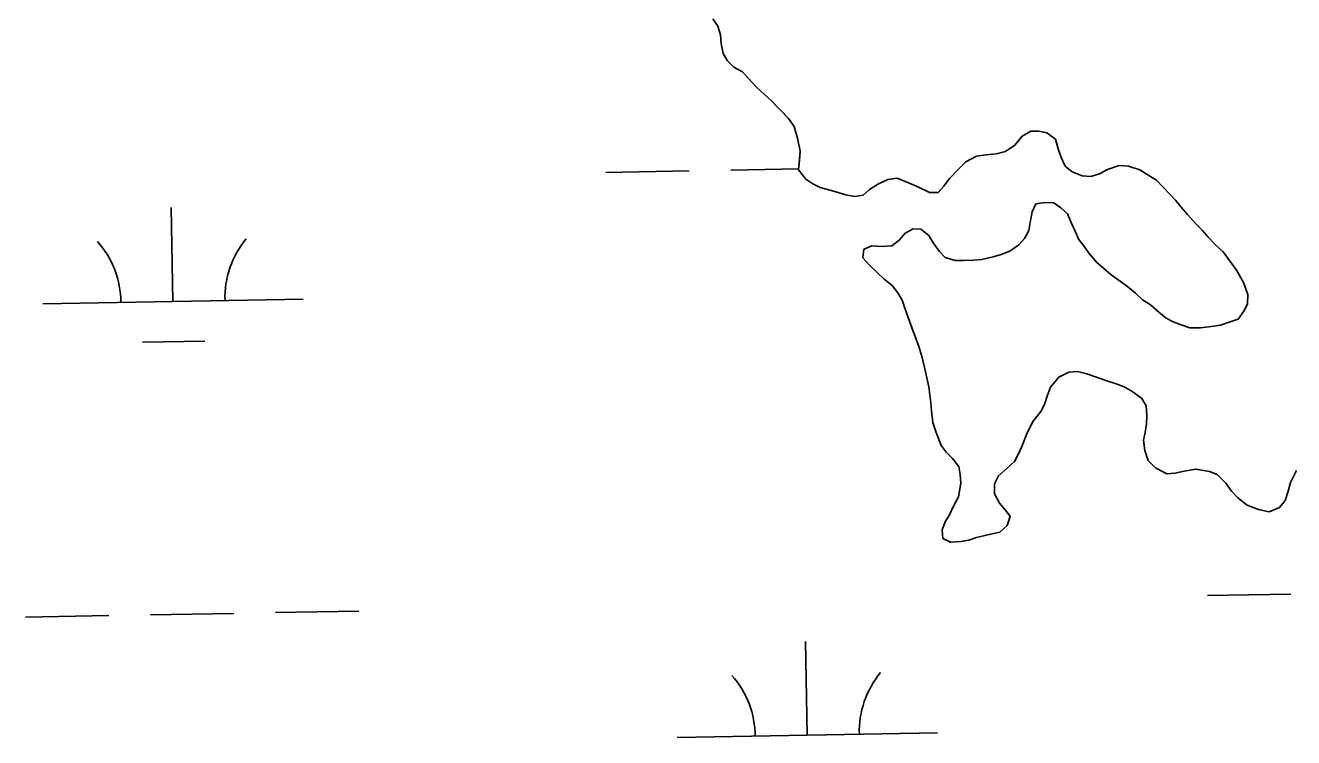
# Model space of a CAD drawing. Extents: x 3925854 to 3964121, y 224593 to 250589.
# Drawn here: x 3938576.8 to 3939063.7, y 237203.6 to 237476.8 of the extents above; entities that cross this region are included whole.
import ezdxf

# ---------------------------------------------------------------- set-up
doc = ezdxf.new("R2010")
doc.units = 0
doc.layers.add('V-TOPO-SHOR', color=7, linetype='Continuous')
doc.layers.add('V-WETL-SWMP', color=7, linetype='Continuous')

msp = doc.modelspace()

# ---------------------------------------------------------------- linework, layer by layer
at = {"layer": 'V-TOPO-SHOR'}
for points in [[(3938915.897, 237416.443), (3938911.496, 237418.161), (3938907.895, 237417.655), (3938904.281, 237416.043), (3938900.934, 237413.876), (3938898.419, 237411.699), (3938895.095, 237411.189), (3938891.786, 237411.787), (3938887.932, 237412.945), (3938881.874, 237414.683), (3938879.127, 237416.101), (3938876.385, 237417.796), (3938873.669, 237421.425), (3938873.993, 237425.016), (3938874.316, 237428.604), (3938873.278, 237433.595), (3938871.953, 237438.035), (3938869.784, 237441.105), (3938867.601, 237443.343), (3938865.42, 237445.584), (3938863.239, 237447.824), (3938860.509, 237450.349), (3938857.504, 237453.153), (3938854.232, 237456.514), (3938852.055, 237459.031), (3938848.759, 237460.733), (3938846.306, 237463.254), (3938844.684, 237466.039), (3938843.906, 237469.92), (3938843.672, 237473.24), (3938842.611, 237476.57), (3938840.713, 237479.359)], [(3938900.828, 237384.852), (3938898.376, 237387.65), (3938898.698, 237390.963), (3938901.756, 237392.305), (3938905.62, 237391.977), (3938909.495, 237392.202), (3938912.286, 237394.375), (3938914.533, 237397.112), (3938917.597, 237398.729), (3938920.636, 237398.688), (3938923.645, 237396.161), (3938925.267, 237393.376), (3938927.71, 237390.025), (3938929.891, 237387.785), (3938933.745, 237386.628), (3938936.787, 237386.589), (3938940.936, 237386.808), (3938943.979, 237387.046), (3938948.415, 237388.092), (3938951.467, 237388.881), (3938954.803, 237390.22), (3938958.151, 237392.663), (3938960.396, 237395.121), (3938962.094, 237398.14), (3938962.698, 237402), (3938963.294, 237405.31), (3938964.717, 237408.333), (3938968.318, 237408.836), (3938971.633, 237408.793), (3938974.371, 237406.821), (3938976.829, 237404.579), (3938978.171, 237401.519), (3938979.782, 237397.904), (3938981.124, 237394.846), (3938983.024, 237392.334), (3938985.195, 237389.264), (3938988.191, 237385.907), (3938990.651, 237383.662), (3938993.657, 237381.135), (3938996.396, 237379.163), (3938999.955, 237376.627), (3939002.964, 237374.1), (3939005.694, 237371.577), (3939008.708, 237369.603), (3939011.987, 237366.795), (3939014.721, 237364.546), (3939017.468, 237363.127), (3939020.492, 237361.982), (3939023.796, 237360.831), (3939027.941, 237360.778), (3939032.094, 237361.276), (3939035.695, 237361.779), (3939039.305, 237363.115), (3939042.361, 237364.18), (3939044.612, 237367.19), (3939046.031, 237369.937), (3939046.078, 237373.529), (3939044.483, 237378.249), (3939041.779, 237382.984), (3939039.064, 237386.613), (3939036.62, 237389.964), (3939033.616, 237392.768), (3939030.89, 237395.567), (3939028.711, 237398.084), (3939026.258, 237400.605), (3939022.989, 237404.243), (3939020.537, 237407.038), (3939018.365, 237409.832), (3939015.909, 237412.353), (3939013.455, 237414.874), (3939011, 237417.393), (3939007.436, 237419.652), (3939004.694, 237421.348), (3939000.291, 237422.787), (3938996.703, 237423.111), (3938992.259, 237421.511), (3938989.197, 237419.893), (3938985.865, 237418.833), (3938982.551, 237419.152), (3938978.701, 237420.586), (3938975.967, 237422.832), (3938974.623, 237425.892), (3938973.29, 237429.503), (3938972.231, 237433.111), (3938968.948, 237435.643), (3938965.915, 237436.234), (3938962.876, 237436.275), (3938959.534, 237434.385), (3938956.722, 237430.83), (3938953.097, 237428.389), (3938949.492, 237427.606), (3938945.615, 237427.107), (3938942.015, 237426.601), (3938937.839, 237424.444), (3938935.04, 237421.718), (3938931.396, 237417.897), (3938929.424, 237415.158), (3938927.179, 237412.701), (3938923.864, 237412.744), (3938919.194, 237415.017), (3938915.897, 237416.443)], [(3939064.809, 237306.109), (3939062.538, 237301.439), (3939061.663, 237298.134), (3939060.51, 237294.556), (3939058.264, 237291.822), (3939054.372, 237290.214), (3939050.238, 237291.099), (3939045.836, 237292.815), (3939042.279, 237295.627), (3939039.826, 237298.146), (3939037.655, 237301.218), (3939034.384, 237304.577), (3939031.357, 237305.724), (3939026.116, 237306.623), (3939021.684, 237305.851), (3939018.08, 237305.07), (3939015.037, 237304.835), (3939010.644, 237307.104), (3939007.916, 237309.904), (3939006.587, 237313.791), (3939006.085, 237317.668), (3939006.677, 237320.701), (3939007.275, 237324.01), (3939007.314, 237327.049), (3939007.088, 237330.922), (3939005.468, 237333.71), (3939001.634, 237336.523), (3938998.618, 237338.223), (3938995.591, 237339.368), (3938992.013, 237340.521), (3938987.61, 237341.963), (3938984.306, 237343.112), (3938980.726, 237343.988), (3938977.405, 237343.757), (3938973.509, 237341.873), (3938970.419, 237338.043), (3938969.274, 237335.018), (3938968.121, 237331.44), (3938966.702, 237328.694), (3938963.609, 237324.864), (3938961.338, 237320.197), (3938959.335, 237315.247), (3938957.914, 237312.226), (3938956.494, 237309.48), (3938953.699, 237307.028), (3938950.342, 237304.034), (3938948.919, 237301.011), (3938948.868, 237297.142), (3938950.756, 237293.524), (3938952.933, 237291.007), (3938954.836, 237288.494), (3938953.683, 237284.916), (3938950.885, 237282.464), (3938947.281, 237281.682), (3938942.011, 237280.371), (3938938.957, 237279.304), (3938935.91, 237278.792), (3938932.035, 237278.567), (3938929.014, 237279.99), (3938928.783, 237283.31), (3938929.928, 237286.335), (3938931.624, 237289.077), (3938933.045, 237292.098), (3938935.031, 237295.942), (3938935.931, 237301.183), (3938935.697, 237304.503), (3938935.185, 237307.55), (3938932.738, 237310.624), (3938930.282, 237313.146), (3938928.382, 237315.658), (3938926.514, 237320.658), (3938925.183, 237324.547), (3938924.687, 237328.975), (3938924.451, 237332.02), (3938923.704, 237338.111), (3938922.399, 237343.933), (3938921.091, 237349.477), (3938919.764, 237353.643), (3938918.432, 237357.53), (3938917.095, 237360.866), (3938915.764, 237364.753), (3938914.431, 237368.364), (3938913.364, 237371.419), (3938911.744, 237374.205), (3938909.569, 237376.998), (3938906.56, 237379.525), (3938903.83, 237382.048), (3938900.828, 237384.852)]]:
    msp.add_lwpolyline(points, dxfattribs=at)
at = {"layer": 'V-WETL-SWMP'}
for p, q in [((3938842.611, 237476.57), (3938840.713, 237479.36)), ((3938843.673, 237473.239), (3938842.611, 237476.57)), ((3938843.905, 237469.919), (3938843.673, 237473.239)), ((3938844.683, 237466.038), (3938843.905, 237469.919)), ((3938846.305, 237463.253), (3938844.683, 237466.038)), ((3938848.759, 237460.732), (3938846.305, 237463.253)), ((3938852.054, 237459.03), (3938848.759, 237460.732)), ((3938854.232, 237456.513), (3938852.054, 237459.03)), ((3938857.504, 237453.153), (3938854.232, 237456.513)), ((3938860.508, 237450.349), (3938857.504, 237453.153)), ((3938863.239, 237447.825), (3938860.508, 237450.349)), ((3938869.784, 237441.104), (3938863.239, 237447.825)), ((3938871.954, 237438.034), (3938869.784, 237441.104)), ((3938873.278, 237433.594), (3938871.954, 237438.034)), ((3938962.876, 237436.276), (3938959.534, 237434.385)), ((3938965.916, 237436.235), (3938962.876, 237436.276)), ((3938968.949, 237435.642), (3938965.916, 237436.235)), ((3938972.232, 237433.111), (3938968.949, 237435.642)), ((3938874.317, 237428.604), (3938873.278, 237433.594)), ((3938956.722, 237430.829), (3938953.096, 237428.389)), ((3938959.534, 237434.385), (3938956.722, 237430.829)), ((3938973.29, 237429.503), (3938972.232, 237433.111)), ((3938873.669, 237421.426), (3938874.317, 237428.604)), ((3938942.015, 237426.601), (3938937.84, 237424.445)), ((3938945.616, 237427.106), (3938942.015, 237426.601)), ((3938949.492, 237427.607), (3938945.616, 237427.106)), ((3938953.096, 237428.389), (3938949.492, 237427.607)), ((3938974.624, 237425.892), (3938973.29, 237429.503)), ((3938975.966, 237422.833), (3938974.624, 237425.892)), ((3938799.629, 237420.392), (3938831.623, 237420.974)), ((3938847.621, 237421.265), (3938873.697, 237421.739)), ((3938876.385, 237417.796), (3938873.669, 237421.426)), ((3938935.04, 237421.718), (3938931.396, 237417.896)), ((3938937.84, 237424.445), (3938935.04, 237421.718)), ((3938978.701, 237420.586), (3938975.966, 237422.833)), ((3938982.552, 237419.153), (3938978.701, 237420.586)), ((3938992.258, 237421.512), (3938989.196, 237419.894)), ((3938996.702, 237423.111), (3938992.258, 237421.512)), ((3939000.291, 237422.787), (3938996.702, 237423.111)), ((3939004.695, 237421.347), (3939000.291, 237422.787)), ((3939007.437, 237419.652), (3939004.695, 237421.347)), ((3938879.127, 237416.101), (3938876.385, 237417.796)), ((3938881.873, 237414.683), (3938879.127, 237416.101)), ((3938904.281, 237416.044), (3938900.935, 237413.877)), ((3938907.896, 237417.655), (3938904.281, 237416.044)), ((3938911.496, 237418.16), (3938907.896, 237417.655)), ((3938915.897, 237416.443), (3938911.496, 237418.16)), ((3938919.195, 237415.017), (3938915.897, 237416.443)), ((3938931.396, 237417.896), (3938929.424, 237415.158)), ((3938985.864, 237418.832), (3938982.552, 237419.153)), ((3938989.196, 237419.894), (3938985.864, 237418.832)), ((3939011, 237417.393), (3939007.437, 237419.652)), ((3939018.364, 237409.832), (3939011, 237417.393)), ((3938887.931, 237412.944), (3938881.873, 237414.683)), ((3938891.786, 237411.787), (3938887.931, 237412.944)), ((3938895.095, 237411.19), (3938891.786, 237411.787)), ((3938898.419, 237411.699), (3938895.095, 237411.19)), ((3938900.935, 237413.877), (3938898.419, 237411.699)), ((3938923.864, 237412.744), (3938919.195, 237415.017)), ((3938927.18, 237412.7), (3938923.864, 237412.744)), ((3938929.424, 237415.158), (3938927.18, 237412.7)), ((3938633.436, 237370.933), (3938632.782, 237406.927)), ((3938963.294, 237405.31), (3938964.717, 237408.332)), ((3938964.717, 237408.332), (3938968.317, 237408.837)), ((3938968.317, 237408.837), (3938971.633, 237408.793)), ((3938971.633, 237408.793), (3938974.372, 237406.822)), ((3938974.372, 237406.822), (3938976.83, 237404.578)), ((3939020.538, 237407.039), (3939018.364, 237409.832)), ((3939022.989, 237404.242), (3939020.538, 237407.039)), ((3938962.094, 237398.139), (3938962.698, 237402.001)), ((3938962.698, 237402.001), (3938963.294, 237405.31)), ((3938976.83, 237404.578), (3938978.171, 237401.519)), ((3938978.171, 237401.519), (3938979.782, 237397.904)), ((3939026.258, 237400.605), (3939022.989, 237404.242)), ((3938912.287, 237394.376), (3938914.534, 237397.111)), ((3938914.534, 237397.111), (3938917.597, 237398.729)), ((3938917.597, 237398.729), (3938920.637, 237398.689)), ((3938920.637, 237398.689), (3938923.644, 237396.161)), ((3938923.644, 237396.161), (3938925.266, 237393.375)), ((3938960.395, 237395.121), (3938962.094, 237398.139)), ((3938979.782, 237397.904), (3938981.123, 237394.846)), ((3939028.712, 237398.085), (3939026.258, 237400.605)), ((3939030.89, 237395.568), (3939028.712, 237398.085)), ((3938898.697, 237390.963), (3938901.755, 237392.305)), ((3938901.755, 237392.305), (3938905.621, 237391.977)), ((3938905.621, 237391.977), (3938909.494, 237392.202)), ((3938909.494, 237392.202), (3938912.287, 237394.376)), ((3938925.266, 237393.375), (3938927.709, 237390.026)), ((3938954.802, 237390.219), (3938958.151, 237392.663)), ((3938958.151, 237392.663), (3938960.395, 237395.121)), ((3938981.123, 237394.846), (3938983.025, 237392.333)), ((3938983.025, 237392.333), (3938985.196, 237389.263)), ((3939033.617, 237392.768), (3939030.89, 237395.568)), ((3939036.621, 237389.964), (3939033.617, 237392.768)), ((3938898.376, 237387.65), (3938898.697, 237390.963)), ((3938900.827, 237384.853), (3938898.376, 237387.65)), ((3938927.709, 237390.026), (3938929.891, 237387.785)), ((3938929.891, 237387.785), (3938933.745, 237386.628)), ((3938933.745, 237386.628), (3938936.786, 237386.588)), ((3938936.786, 237386.588), (3938940.935, 237386.809)), ((3938940.935, 237386.809), (3938943.979, 237387.046)), ((3938943.979, 237387.046), (3938948.415, 237388.092)), ((3938948.415, 237388.092), (3938951.467, 237388.881)), ((3938951.467, 237388.881), (3938954.802, 237390.219)), ((3938985.196, 237389.263), (3938988.192, 237385.906)), ((3939039.064, 237386.614), (3939036.621, 237389.964)), ((3939041.78, 237382.984), (3939039.064, 237386.614)), ((3938903.83, 237382.049), (3938900.827, 237384.853)), ((3938906.561, 237379.525), (3938903.83, 237382.049)), ((3938988.192, 237385.906), (3938990.65, 237383.662)), ((3938990.65, 237383.662), (3938993.657, 237381.135)), ((3939044.482, 237378.249), (3939041.78, 237382.984)), ((3938909.568, 237376.998), (3938906.561, 237379.525)), ((3938911.743, 237374.204), (3938909.568, 237376.998)), ((3938993.657, 237381.135), (3938996.395, 237379.163)), ((3938996.395, 237379.163), (3938999.955, 237376.628)), ((3938999.955, 237376.628), (3939002.963, 237374.101)), ((3939046.078, 237373.529), (3939044.482, 237378.249)), ((3938583.445, 237370.024), (3938683.428, 237371.842)), ((3938913.364, 237371.419), (3938911.743, 237374.204)), ((3939002.963, 237374.101), (3939005.693, 237371.577)), ((3939046.03, 237369.936), (3939046.078, 237373.529)), ((3938914.43, 237368.364), (3938913.364, 237371.419)), ((3938915.764, 237364.753), (3938914.43, 237368.364)), ((3939005.693, 237371.577), (3939008.708, 237369.602)), ((3939008.708, 237369.602), (3939011.988, 237366.794)), ((3939042.36, 237364.18), (3939044.612, 237367.19)), ((3939044.612, 237367.19), (3939046.03, 237369.936)), ((3938917.095, 237360.865), (3938915.764, 237364.753)), ((3939011.988, 237366.794), (3939014.722, 237364.546)), ((3939014.722, 237364.546), (3939017.468, 237363.128)), ((3939017.468, 237363.128), (3939020.493, 237361.982)), ((3939035.694, 237361.78), (3939039.305, 237363.114)), ((3939039.305, 237363.114), (3939042.36, 237364.18)), ((3938918.432, 237357.53), (3938917.095, 237360.865)), ((3938919.763, 237353.642), (3938918.432, 237357.53)), ((3939020.493, 237361.982), (3939023.795, 237360.832)), ((3939023.795, 237360.832), (3939027.941, 237360.777)), ((3939027.941, 237360.777), (3939032.094, 237361.275)), ((3939032.094, 237361.275), (3939035.694, 237361.78)), ((3938621.719, 237355.286), (3938645.715, 237355.723)), ((3938921.09, 237349.478), (3938919.763, 237353.642)), ((3938922.399, 237343.933), (3938921.09, 237349.478)), ((3938923.703, 237338.11), (3938922.399, 237343.933)), ((3938977.405, 237343.756), (3938973.51, 237341.873)), ((3938980.726, 237343.988), (3938977.405, 237343.756)), ((3938984.307, 237343.112), (3938980.726, 237343.988)), ((3938987.609, 237341.962), (3938984.307, 237343.112)), ((3938924.452, 237332.019), (3938923.703, 237338.11)), ((3938970.419, 237338.044), (3938969.273, 237335.018)), ((3938973.51, 237341.873), (3938970.419, 237338.044)), ((3938992.013, 237340.522), (3938987.609, 237341.962)), ((3938995.591, 237339.368), (3938992.013, 237340.522)), ((3938998.617, 237338.223), (3938995.591, 237339.368)), ((3939001.635, 237336.524), (3938998.617, 237338.223)), ((3938969.273, 237335.018), (3938968.12, 237331.44)), ((3939005.468, 237333.709), (3939001.635, 237336.524)), ((3939007.089, 237330.923), (3939005.468, 237333.709)), ((3938924.688, 237328.975), (3938924.452, 237332.019)), ((3938925.182, 237324.546), (3938924.688, 237328.975)), ((3938966.701, 237328.694), (3938963.61, 237324.865)), ((3938968.12, 237331.44), (3938966.701, 237328.694)), ((3939007.314, 237327.05), (3939007.089, 237330.923)), ((3938926.513, 237320.658), (3938925.182, 237324.546)), ((3938963.61, 237324.865), (3938961.337, 237320.196)), ((3939006.677, 237320.701), (3939007.274, 237324.01)), ((3939007.274, 237324.01), (3939007.314, 237327.05)), ((3938928.381, 237315.658), (3938926.513, 237320.658)), ((3938961.337, 237320.196), (3938959.336, 237315.247)), ((3939006.084, 237317.668), (3939006.677, 237320.701)), ((3938930.283, 237313.145), (3938928.381, 237315.658)), ((3938959.336, 237315.247), (3938957.914, 237312.225)), ((3939006.586, 237313.791), (3939006.084, 237317.668)), ((3939007.916, 237309.904), (3939006.586, 237313.791)), ((3938932.738, 237310.624), (3938930.283, 237313.145)), ((3938935.185, 237307.551), (3938932.738, 237310.624)), ((3938956.495, 237309.48), (3938953.698, 237307.029)), ((3938957.914, 237312.225), (3938956.495, 237309.48)), ((3939010.643, 237307.103), (3939007.916, 237309.904)), ((3938935.697, 237304.503), (3938935.185, 237307.551)), ((3938935.93, 237301.183), (3938935.697, 237304.503)), ((3938950.342, 237304.033), (3938948.919, 237301.011)), ((3938953.698, 237307.029), (3938950.342, 237304.033)), ((3939015.036, 237304.834), (3939010.643, 237307.103)), ((3939018.08, 237305.07), (3939015.036, 237304.834)), ((3939021.684, 237305.851), (3939018.08, 237305.07)), ((3939026.117, 237306.622), (3939021.684, 237305.851)), ((3939031.357, 237305.723), (3939026.117, 237306.622)), ((3939034.383, 237304.577), (3939031.357, 237305.723)), ((3939037.655, 237301.217), (3939034.383, 237304.577)), ((3939064.81, 237306.109), (3939062.537, 237301.439)), ((3938935.031, 237295.943), (3938935.93, 237301.183)), ((3938948.919, 237301.011), (3938948.868, 237297.142)), ((3939039.826, 237298.147), (3939037.655, 237301.217)), ((3939062.537, 237301.439), (3939061.664, 237298.134)), ((3938933.045, 237292.099), (3938935.031, 237295.943)), ((3938948.868, 237297.142), (3938950.755, 237293.523)), ((3939042.28, 237295.627), (3939039.826, 237298.147)), ((3939045.837, 237292.815), (3939042.28, 237295.627)), ((3939060.511, 237294.556), (3939058.263, 237291.821)), ((3939061.664, 237298.134), (3939060.511, 237294.556)), ((3938929.928, 237286.336), (3938931.623, 237289.078)), ((3938931.623, 237289.078), (3938933.045, 237292.099)), ((3938950.755, 237293.523), (3938952.933, 237291.006)), ((3938952.933, 237291.006), (3938954.835, 237288.493)), ((3939050.237, 237291.098), (3939045.837, 237292.815)), ((3939054.372, 237290.214), (3939050.237, 237291.098)), ((3939058.263, 237291.821), (3939054.372, 237290.214)), ((3938928.782, 237283.31), (3938929.928, 237286.336)), ((3938953.682, 237284.915), (3938950.885, 237282.464)), ((3938954.835, 237288.493), (3938953.682, 237284.915)), ((3938929.014, 237279.99), (3938928.782, 237283.31)), ((3938932.036, 237278.568), (3938929.014, 237279.99)), ((3938938.957, 237279.305), (3938935.909, 237278.793)), ((3938942.011, 237280.371), (3938938.957, 237279.305)), ((3938947.281, 237281.683), (3938942.011, 237280.371)), ((3938950.885, 237282.464), (3938947.281, 237281.683)), ((3938935.909, 237278.793), (3938932.036, 237278.568)), ((3939030.618, 237258.064), (3939062.613, 237258.646)), ((3938576.785, 237249.812), (3938608.78, 237250.394)), ((3938624.777, 237250.685), (3938656.772, 237251.266)), ((3938672.769, 237251.557), (3938704.764, 237252.139)), ((3938876.974, 237204.52), (3938876.319, 237240.514)), ((3938826.982, 237203.611), (3938926.966, 237205.429))]:
    msp.add_line(p, q, dxfattribs=at)
for centre, start, end in [((3938578.194, 237370.403), 0.26988, 41.81354), ((3938688.661, 237372.412), 140.26988, 181.81353), ((3938821.732, 237203.99), 0.26988, 41.81354), ((3938932.199, 237205.999), 140.26988, 181.81353)]:
    msp.add_arc(centre, 35.246, start, end, dxfattribs=at)

doc.saveas('drawing.dxf')
